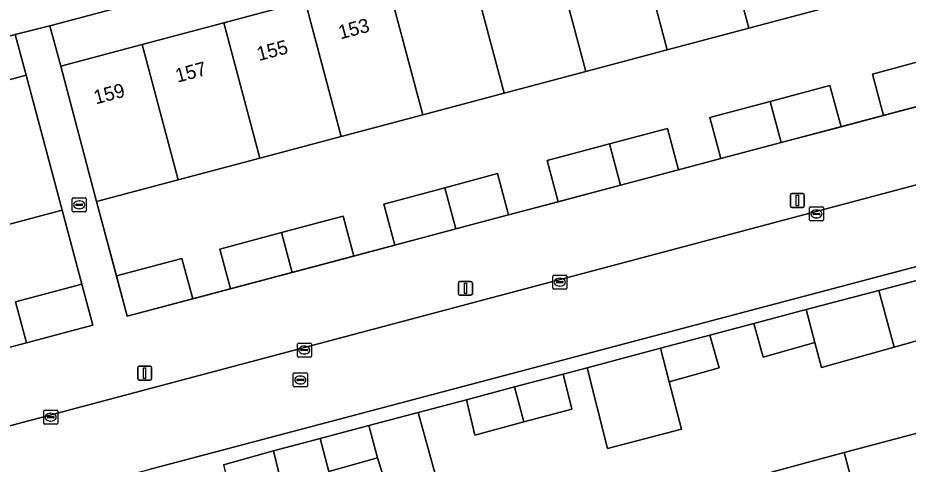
# Model space of a CAD drawing. Extents: x 162542 to 163147, y 380779 to 381521.
# Drawn here: x 162694 to 162757.7, y 381070.3 to 381102.3 of the extents above; entities that cross this region are included whole.
import ezdxf

# ---------------------------------------------------------------- set-up
doc = ezdxf.new("R2010")
doc.units = 0
for name, color, linetype in [('IMGEO_Erf', 7, 'Continuous'), ('IMGEO_Kolk', 7, 'Continuous'), ('IMGEO_Lichtmast', 7, 'Continuous'), ('IMGEO_Muur', 7, 'Continuous'), ('IMGEO_Pand', 7, 'Continuous'), ('IMGEO_Pand_nummerreeks', 7, 'Continuous'), ('IMGEO_Rijbaan_lokaal_open', 7, 'Continuous'), ('IMGEO_Rioolput', 7, 'Continuous'), ('IMGEO_Voetpad_open', 7, 'Continuous')]:
    doc.layers.add(name, color=color, linetype=linetype)

msp = doc.modelspace()

# ---------------------------------------------------------------- linework, layer by layer
at = {"layer": 'IMGEO_Erf'}
for points in [[(162732.042, 381108.097), (162737.868, 381109.646), (162743.693, 381111.195), (162749.519, 381112.744), (162755.344, 381114.293), (162761.17, 381115.842), (162761.884, 381112.936), (162767.441, 381114.419), (162765.901, 381120.189), (162760.455, 381118.748), (162696.302, 381101.71), (162697.083, 381098.802), (162702.914, 381100.353), (162708.739, 381101.902), (162714.565, 381103.451), (162720.391, 381104.999), (162726.216, 381106.548)], [(162677.15, 381093.501), (162682.975, 381095.053), (162688.799, 381096.606), (162694.624, 381098.159), (162693.826, 381101.081), (162684.374, 381098.519), (162670.32, 381094.788), (162664.86, 381093.347), (162666.405, 381087.539), (162671.858, 381088.989), (162671.086, 381091.884)], [(162698.601, 381083.229), (162697.197, 381088.519), (162691.363, 381086.964), (162685.539, 381085.411), (162679.714, 381083.858), (162673.995, 381082.334), (162675.421, 381077.015), (162679.807, 381078.191), (162680.581, 381075.305), (162682.981, 381075.942), (162682.206, 381078.834), (162686.95, 381080.106), (162691.322, 381081.278), (162692.103, 381078.365), (162694.634, 381079.037), (162693.851, 381081.956)]]:
    msp.add_lwpolyline(points, close=True, dxfattribs=at)
for points in [[(162752.088, 381103.082), (162746.262, 381101.533), (162740.436, 381099.985), (162734.611, 381098.436), (162728.785, 381096.887), (162722.959, 381095.339), (162717.134, 381093.79), (162711.308, 381092.241), (162705.482, 381090.693), (162699.651, 381089.143), (162701.078, 381083.807), (162705.745, 381085.057), (162706.517, 381082.177), (162709.227, 381082.897), (162708.467, 381085.734), (162712.865, 381086.914), (162717.261, 381088.078), (162718.023, 381085.233), (162720.958, 381086.013), (162720.171, 381088.943), (162724.548, 381090.117), (162728.289, 381091.13), (162729.082, 381088.171), (162732.633, 381089.114), (162731.844, 381092.058), (162736.303, 381093.253), (162740.44, 381094.364), (162741.236, 381091.399), (162744.251, 381092.2), (162743.465, 381095.133), (162747.779, 381096.29), (162752.06, 381097.438), (162752.851, 381094.485), (162755.884, 381095.29), (162755.09, 381098.253), (162759.227, 381099.362)], [(162761.823, 381080.162), (162756.645, 381078.719), (162751.455, 381077.272), (162750.981, 381079.047), (162747.292, 381077.999), (162746.612, 381080.406), (162743.478, 381079.575), (162744.149, 381077.237), (162740.558, 381076.244), (162741.453, 381072.845), (162736.152, 381071.475), (162734.704, 381077.247), (162732.998, 381076.794), (162733.623, 381074.293), (162730.194, 381073.368), (162726.674, 381072.419), (162726.075, 381074.957), (162722.642, 381074.047), (162723.934, 381069.306)], [(162747.881, 381069.782), (162753.086, 381071.17), (162758.292, 381072.559)], [(162720.472, 381068.431), (162719.726, 381070.809), (162716.258, 381069.811), (162715.625, 381072.185), (162712.292, 381071.3), (162712.904, 381068.75)]]:
    msp.add_lwpolyline(points, dxfattribs=at)
at = {"layer": 'IMGEO_Kolk'}
for p, q in [((162697.906, 381088.473), (162697.906, 381089.325)), ((162697.981, 381089.399), (162698.833, 381089.399)), ((162698.165, 381088.893), (162698.165, 381088.905)), ((162698.603, 381088.856), (162698.205, 381088.856)), ((162698.208, 381088.942), (162698.606, 381088.942)), ((162698.394, 381089.179), (162698.419, 381089.179)), ((162698.649, 381088.905), (162698.649, 381088.893)), ((162698.907, 381089.325), (162698.907, 381088.473)), ((162698.833, 381088.399), (162697.981, 381088.399)), ((162698.417, 381088.619), (162698.392, 381088.619)), ((162750.593, 381087.818), (162750.593, 381088.67)), ((162750.668, 381088.744), (162751.52, 381088.744)), ((162750.852, 381088.238), (162750.852, 381088.25)), ((162750.895, 381088.287), (162751.293, 381088.287)), ((162751.081, 381088.524), (162751.106, 381088.524)), ((162751.336, 381088.25), (162751.336, 381088.238)), ((162751.594, 381088.67), (162751.594, 381087.818)), ((162751.52, 381087.744), (162750.668, 381087.744)), ((162751.29, 381088.201), (162750.892, 381088.201)), ((162751.104, 381087.964), (162751.079, 381087.964)), ((162732.256, 381082.941), (162732.256, 381083.793)), ((162732.331, 381083.867), (162733.183, 381083.867)), ((162733.257, 381083.793), (162733.257, 381082.941)), ((162732.515, 381083.361), (162732.515, 381083.373)), ((162732.953, 381083.324), (162732.555, 381083.324)), ((162732.558, 381083.41), (162732.956, 381083.41)), ((162732.744, 381083.647), (162732.769, 381083.647)), ((162732.999, 381083.373), (162732.999, 381083.361)), ((162733.183, 381082.867), (162732.331, 381082.867)), ((162732.767, 381083.087), (162732.742, 381083.087)), ((162713.998, 381078.083), (162713.998, 381078.935)), ((162714.073, 381079.009), (162714.925, 381079.009)), ((162714.486, 381078.789), (162714.511, 381078.789)), ((162714.999, 381078.935), (162714.999, 381078.083)), ((162714.257, 381078.503), (162714.257, 381078.515)), ((162714.695, 381078.466), (162714.297, 381078.466)), ((162714.3, 381078.552), (162714.698, 381078.552)), ((162714.509, 381078.229), (162714.484, 381078.229)), ((162714.741, 381078.515), (162714.741, 381078.503)), ((162714.925, 381078.009), (162714.073, 381078.009)), ((162695.868, 381073.28), (162695.868, 381074.132)), ((162695.943, 381074.206), (162696.795, 381074.206)), ((162696.127, 381073.7), (162696.127, 381073.712)), ((162696.565, 381073.663), (162696.167, 381073.663)), ((162696.17, 381073.749), (162696.568, 381073.749)), ((162696.356, 381073.986), (162696.381, 381073.986)), ((162696.611, 381073.712), (162696.611, 381073.7)), ((162696.869, 381074.132), (162696.869, 381073.28)), ((162696.795, 381073.206), (162695.943, 381073.206)), ((162696.379, 381073.426), (162696.354, 381073.426))]:
    msp.add_line(p, q, dxfattribs=at)
for points in [[(162697.906, 381088.473), (162697.906, 381089.325)], [(162697.981, 381089.399), (162698.833, 381089.399)], [(162698.907, 381089.325), (162698.907, 381088.473)], [(162698.833, 381088.399), (162697.981, 381088.399)], [(162750.593, 381087.818), (162750.593, 381088.67)], [(162750.668, 381088.744), (162751.52, 381088.744)], [(162751.594, 381088.67), (162751.594, 381087.818)], [(162751.52, 381087.744), (162750.668, 381087.744)], [(162732.256, 381082.941), (162732.256, 381083.793)], [(162732.331, 381083.867), (162733.183, 381083.867)], [(162733.257, 381083.793), (162733.257, 381082.941)], [(162733.183, 381082.867), (162732.331, 381082.867)], [(162713.998, 381078.083), (162713.998, 381078.935)], [(162714.073, 381079.009), (162714.925, 381079.009)], [(162714.999, 381078.935), (162714.999, 381078.083)], [(162714.925, 381078.009), (162714.073, 381078.009)], [(162695.868, 381073.28), (162695.868, 381074.132)], [(162695.943, 381074.206), (162696.795, 381074.206)], [(162696.869, 381074.132), (162696.869, 381073.28)], [(162696.795, 381073.206), (162695.943, 381073.206)]]:
    msp.add_lwpolyline(points, dxfattribs=at)
for centre, radius, start, end in [((162697.983, 381089.323), 0.0765, 91.55205, 178.44795), ((162697.983, 381089.323), 0.0765, 91.55205, 178.44795), ((162698.205, 381088.902), 0.0403, 85.87752, 175.75265), ((162698.202, 381088.892), 0.0366, 178.93798, 274.71019), ((162698.606, 381088.899), 0.043, 264.86636, 352.45326), ((162698.61, 381088.904), 0.0386, 1.73085, 96.63898), ((162698.831, 381089.323), 0.0765, 1.55205, 88.44795), ((162698.831, 381089.323), 0.0765, 1.55205, 88.44795), ((162697.983, 381088.475), 0.0765, 181.55205, 268.44795), ((162697.983, 381088.475), 0.0765, 181.55205, 268.44795), ((162698.831, 381088.475), 0.0765, 271.55205, 358.44795), ((162698.831, 381088.475), 0.0765, 271.55205, 358.44795), ((162750.67, 381088.668), 0.0765, 91.55205, 178.44795), ((162750.67, 381088.668), 0.0765, 91.55205, 178.44795), ((162750.892, 381088.247), 0.0403, 85.87752, 175.75265), ((162750.889, 381088.237), 0.0366, 178.93798, 274.71019), ((162751.293, 381088.244), 0.043, 264.86636, 352.45326), ((162751.297, 381088.249), 0.0386, 1.73085, 96.63898), ((162751.518, 381088.668), 0.0765, 1.55205, 88.44795), ((162751.518, 381088.668), 0.0765, 1.55205, 88.44795), ((162750.67, 381087.82), 0.0765, 181.55205, 268.44795), ((162750.67, 381087.82), 0.0765, 181.55205, 268.44795), ((162751.518, 381087.82), 0.0765, 271.55205, 358.44795), ((162751.518, 381087.82), 0.0765, 271.55205, 358.44795), ((162732.333, 381083.791), 0.0765, 91.55205, 178.44795), ((162732.333, 381083.791), 0.0765, 91.55205, 178.44795), ((162733.181, 381083.791), 0.0765, 1.55205, 88.44795), ((162733.181, 381083.791), 0.0765, 1.55205, 88.44795), ((162732.555, 381083.37), 0.0403, 85.87752, 175.75265), ((162732.552, 381083.36), 0.0366, 178.93798, 274.71019), ((162732.956, 381083.367), 0.043, 264.86636, 352.45326), ((162732.96, 381083.372), 0.0386, 1.73085, 96.63898), ((162732.333, 381082.943), 0.0765, 181.55205, 268.44795), ((162732.333, 381082.943), 0.0765, 181.55205, 268.44795), ((162733.181, 381082.943), 0.0765, 271.55205, 358.44795), ((162733.181, 381082.943), 0.0765, 271.55205, 358.44795), ((162714.075, 381078.933), 0.0765, 91.55205, 178.44795), ((162714.075, 381078.933), 0.0765, 91.55205, 178.44795), ((162714.923, 381078.933), 0.0765, 1.55205, 88.44795), ((162714.923, 381078.933), 0.0765, 1.55205, 88.44795), ((162714.075, 381078.085), 0.0765, 181.55205, 268.44795), ((162714.075, 381078.085), 0.0765, 181.55205, 268.44795), ((162714.297, 381078.512), 0.0403, 85.87752, 175.75265), ((162714.294, 381078.502), 0.0366, 178.93798, 274.71019), ((162714.698, 381078.509), 0.043, 264.86636, 352.45326), ((162714.702, 381078.514), 0.0386, 1.73085, 96.63898), ((162714.923, 381078.085), 0.0765, 271.55205, 358.44795), ((162714.923, 381078.085), 0.0765, 271.55205, 358.44795), ((162695.945, 381074.13), 0.0765, 91.55205, 178.44795), ((162695.945, 381074.13), 0.0765, 91.55205, 178.44795), ((162696.167, 381073.709), 0.0403, 85.87752, 175.75265), ((162696.164, 381073.699), 0.0366, 178.93798, 274.71019), ((162696.568, 381073.706), 0.043, 264.86636, 352.45326), ((162696.572, 381073.711), 0.0386, 1.73085, 96.63898), ((162696.793, 381074.13), 0.0765, 1.55205, 88.44795), ((162696.793, 381074.13), 0.0765, 1.55205, 88.44795), ((162695.945, 381073.282), 0.0765, 181.55205, 268.44795), ((162695.945, 381073.282), 0.0765, 181.55205, 268.44795), ((162696.793, 381073.282), 0.0765, 271.55205, 358.44795), ((162696.793, 381073.282), 0.0765, 271.55205, 358.44795)]:
    msp.add_arc(centre, radius, start, end, dxfattribs=at)
for centre, major_axis, ratio, start_param, end_param in [((162698.393, 381088.899), (-0.387, 0.002), 0.722429, 4.712389, 7.853982), ((162698.418, 381088.899), (-0.39, 0.002), 0.717154, 1.570796, 4.712389), ((162751.08, 381088.244), (-0.387, 0.002), 0.722429, 4.712389, 7.853982), ((162751.105, 381088.244), (-0.39, 0.002), 0.717154, 1.570796, 4.712389), ((162732.743, 381083.367), (-0.387, 0.002), 0.722429, 4.712389, 7.853982), ((162732.768, 381083.367), (-0.39, 0.002), 0.717154, 1.570796, 4.712389), ((162714.485, 381078.509), (-0.387, 0.002), 0.722429, 4.712389, 7.853982), ((162714.51, 381078.509), (-0.39, 0.002), 0.717154, 1.570796, 4.712389), ((162696.355, 381073.706), (-0.387, 0.002), 0.722429, 4.712389, 7.853982), ((162696.38, 381073.706), (-0.39, 0.002), 0.717154, 1.570796, 4.712389)]:
    msp.add_ellipse(centre, major_axis=major_axis, ratio=ratio, start_param=start_param, end_param=end_param, dxfattribs=at)
at = {"layer": 'IMGEO_Lichtmast'}
for p, q in [((162749.234, 381088.804), (162749.234, 381089.604)), ((162749.234, 381089.604), (162749.234, 381088.804)), ((162749.334, 381089.704), (162750.124, 381089.704)), ((162750.124, 381089.704), (162749.334, 381089.704)), ((162750.224, 381089.604), (162750.224, 381088.804)), ((162750.224, 381088.804), (162750.224, 381089.604)), ((162750.124, 381088.704), (162749.334, 381088.704)), ((162749.334, 381088.704), (162750.124, 381088.704)), ((162725.515, 381082.524), (162725.515, 381083.324)), ((162725.515, 381083.324), (162725.515, 381082.524)), ((162725.615, 381083.424), (162726.405, 381083.424)), ((162726.405, 381083.424), (162725.615, 381083.424)), ((162726.505, 381083.324), (162726.505, 381082.524)), ((162726.505, 381082.524), (162726.505, 381083.324)), ((162726.405, 381082.424), (162725.615, 381082.424)), ((162725.615, 381082.424), (162726.405, 381082.424)), ((162702.586, 381076.459), (162702.586, 381077.259)), ((162702.586, 381077.259), (162702.586, 381076.459)), ((162702.686, 381077.359), (162703.476, 381077.359)), ((162703.476, 381077.359), (162702.686, 381077.359)), ((162703.576, 381077.259), (162703.576, 381076.459)), ((162703.576, 381076.459), (162703.576, 381077.259)), ((162703.476, 381076.359), (162702.686, 381076.359)), ((162702.686, 381076.359), (162703.476, 381076.359))]:
    msp.add_line(p, q, dxfattribs=at)
for points in [[(162749.654, 381089.579), (162749.804, 381089.579), (162749.804, 381088.829), (162749.654, 381088.829), (162749.654, 381089.579)], [(162725.935, 381083.299), (162726.085, 381083.299), (162726.085, 381082.549), (162725.935, 381082.549), (162725.935, 381083.299)], [(162703.006, 381077.234), (162703.156, 381077.234), (162703.156, 381076.484), (162703.006, 381076.484), (162703.006, 381077.234)]]:
    msp.add_lwpolyline(points, dxfattribs=at)
for centre, start, end in [((162749.334, 381089.604), 90, 180), ((162749.334, 381089.604), 90, 180), ((162750.124, 381089.604), 0, 90), ((162750.124, 381089.604), 360, 90), ((162749.334, 381088.804), 180, 270), ((162749.334, 381088.804), 180, 270), ((162750.124, 381088.804), 270, 0), ((162750.124, 381088.804), 270, 0), ((162725.615, 381083.324), 90, 180), ((162725.615, 381083.324), 90, 180), ((162726.405, 381083.324), 0, 90), ((162726.405, 381083.324), 360, 90), ((162725.615, 381082.524), 180, 270), ((162725.615, 381082.524), 180, 270), ((162726.405, 381082.524), 270, 0), ((162726.405, 381082.524), 270, 0), ((162702.686, 381077.259), 90, 180), ((162702.686, 381077.259), 90, 180), ((162703.476, 381077.259), 0, 90), ((162703.476, 381077.259), 360, 90), ((162702.686, 381076.459), 180, 270), ((162702.686, 381076.459), 180, 270), ((162703.476, 381076.459), 270, 0), ((162703.476, 381076.459), 270, 0)]:
    msp.add_arc(centre, 0.1, start, end, dxfattribs=at)
at = {"layer": 'IMGEO_Muur'}
for points in [[(162772.214, 381096.585), (162766.422, 381095.044), (162765.622, 381097.877), (162701.846, 381080.936)], [(162701.846, 381080.936), (162699.651, 381089.143)], [(162699.379, 381080.297), (162697.197, 381088.519)], [(162676.192, 381074.139), (162699.379, 381080.297)], [(162746.612, 381080.406), (162743.478, 381079.575)], [(162734.704, 381077.247), (162732.998, 381076.794)], [(162726.075, 381074.957), (162722.642, 381074.047)], [(162715.625, 381072.185), (162712.292, 381071.3)]]:
    msp.add_lwpolyline(points, dxfattribs=at)
at = {"layer": 'IMGEO_Pand'}
for points in [[(162752.088, 381103.082), (162749.519, 381112.744), (162743.693, 381111.195), (162746.262, 381101.533)], [(162737.868, 381109.646), (162740.436, 381099.985), (162746.262, 381101.533), (162743.693, 381111.195)], [(162732.042, 381108.097), (162734.611, 381098.436), (162740.436, 381099.985), (162737.868, 381109.646)], [(162732.042, 381108.097), (162726.216, 381106.548), (162728.785, 381096.887), (162734.611, 381098.436)], [(162726.216, 381106.548), (162720.391, 381104.999), (162722.959, 381095.339), (162728.785, 381096.887)], [(162714.565, 381103.451), (162717.134, 381093.79), (162722.959, 381095.339), (162720.391, 381104.999)], [(162708.739, 381101.902), (162711.308, 381092.241), (162717.134, 381093.79), (162714.565, 381103.451)], [(162702.914, 381100.353), (162705.482, 381090.693), (162711.308, 381092.241), (162708.739, 381101.902)], [(162702.914, 381100.353), (162697.083, 381098.802), (162699.651, 381089.143), (162705.482, 381090.693)], [(162759.227, 381099.362), (162755.09, 381098.253), (162755.884, 381095.29), (162760.023, 381096.39)], [(162688.799, 381096.606), (162691.363, 381086.964), (162697.197, 381088.519), (162694.624, 381098.159)], [(162747.779, 381096.29), (162748.562, 381093.345), (162752.851, 381094.485), (162752.06, 381097.438)], [(162747.779, 381096.29), (162743.465, 381095.133), (162744.251, 381092.2), (162748.562, 381093.345)], [(162736.303, 381093.253), (162737.09, 381090.298), (162741.236, 381091.399), (162740.44, 381094.364)], [(162736.303, 381093.253), (162731.844, 381092.058), (162732.633, 381089.114), (162737.09, 381090.298)], [(162724.548, 381090.117), (162725.331, 381087.174), (162729.082, 381088.171), (162728.289, 381091.13)], [(162724.548, 381090.117), (162720.171, 381088.943), (162720.958, 381086.013), (162725.331, 381087.174)], [(162712.865, 381086.914), (162713.622, 381084.064), (162718.023, 381085.233), (162717.261, 381088.078)], [(162712.865, 381086.914), (162708.467, 381085.734), (162709.227, 381082.897), (162713.622, 381084.064)], [(162701.078, 381083.807), (162701.846, 381080.936), (162706.517, 381082.177), (162705.745, 381085.057)], [(162755.559, 381082.78), (162756.645, 381078.719), (162761.823, 381080.162), (162761.423, 381081.687), (162760.765, 381084.161)], [(162698.601, 381083.229), (162693.851, 381081.956), (162694.634, 381079.037), (162699.379, 381080.297)], [(162755.559, 381082.78), (162750.352, 381081.399), (162750.981, 381079.047), (162751.455, 381077.272), (162756.645, 381078.719)], [(162750.352, 381081.399), (162746.612, 381080.406), (162747.292, 381077.999), (162750.981, 381079.047)], [(162739.938, 381078.636), (162740.558, 381076.244), (162744.149, 381077.237), (162743.478, 381079.575)], [(162734.704, 381077.247), (162736.152, 381071.475), (162741.453, 381072.845), (162740.558, 381076.244), (162739.938, 381078.636)], [(162729.524, 381075.872), (162730.194, 381073.368), (162733.623, 381074.293), (162732.998, 381076.794)], [(162726.075, 381074.957), (162726.674, 381072.419), (162730.194, 381073.368), (162729.524, 381075.872)], [(162722.642, 381074.047), (162719.111, 381073.11), (162719.726, 381070.809), (162720.472, 381068.431), (162723.934, 381069.306)], [(162719.111, 381073.11), (162715.625, 381072.185), (162716.258, 381069.811), (162719.726, 381070.809)], [(162753.086, 381071.17), (162755.78, 381061.091), (162758.026, 381061.69), (162758.49, 381061.225), (162761.132, 381061.93), (162758.919, 381070.209), (162758.292, 381072.559)], [(162708.711, 381070.294), (162709.37, 381067.829), (162712.904, 381068.75), (162712.292, 381071.3)], [(162753.086, 381071.17), (162747.881, 381069.782), (162750.726, 381059.132), (162753.321, 381059.824), (162753.498, 381060.482), (162755.78, 381061.091)]]:
    msp.add_lwpolyline(points, close=True, dxfattribs=at)
at = {"layer": 'IMGEO_Rijbaan_lokaal_open'}
msp.add_lwpolyline([(162769.976, 381087.575), (162769.876, 381087.879), (162771.776, 381088.409), (162784.095, 381091.679), (162791.929, 381093.758), (162790.628, 381098.953), (162787.911, 381098.229), (162654.159, 381062.654), (162655.028, 381059.467), (162655.628, 381057.268), (162655.725, 381057.293), (162692.811, 381067.153), (162695.634, 381067.905), (162698.168, 381068.579), (162700.7, 381069.254), (162703.311, 381069.95)], close=True, dxfattribs=at)
at = {"layer": 'IMGEO_Rioolput'}
for p, q in [((162713.71, 381075.946), (162713.71, 381076.798)), ((162713.785, 381076.872), (162714.637, 381076.872)), ((162714.711, 381076.798), (162714.711, 381075.946)), ((162713.969, 381076.366), (162713.969, 381076.378)), ((162714.407, 381076.329), (162714.009, 381076.329)), ((162714.012, 381076.415), (162714.41, 381076.415)), ((162714.198, 381076.652), (162714.223, 381076.652)), ((162714.453, 381076.378), (162714.453, 381076.366)), ((162714.637, 381075.872), (162713.785, 381075.872)), ((162714.221, 381076.092), (162714.196, 381076.092))]:
    msp.add_line(p, q, dxfattribs=at)
for points in [[(162713.71, 381075.946), (162713.71, 381076.798)], [(162713.785, 381076.872), (162714.637, 381076.872)], [(162714.711, 381076.798), (162714.711, 381075.946)], [(162714.637, 381075.872), (162713.785, 381075.872)]]:
    msp.add_lwpolyline(points, dxfattribs=at)
for centre, radius, start, end in [((162713.787, 381076.796), 0.0765, 91.55205, 178.44795), ((162713.787, 381076.796), 0.0765, 91.55205, 178.44795), ((162714.635, 381076.796), 0.0765, 1.55205, 88.44795), ((162714.635, 381076.796), 0.0765, 1.55205, 88.44795), ((162714.009, 381076.375), 0.0403, 85.87752, 175.75265), ((162714.006, 381076.365), 0.0366, 178.93798, 274.71019), ((162714.41, 381076.372), 0.043, 264.86636, 352.45326), ((162714.414, 381076.377), 0.0386, 1.73085, 96.63898), ((162713.787, 381075.948), 0.0765, 181.55205, 268.44795), ((162713.787, 381075.948), 0.0765, 181.55205, 268.44795), ((162714.635, 381075.948), 0.0765, 271.55205, 358.44795), ((162714.635, 381075.948), 0.0765, 271.55205, 358.44795)]:
    msp.add_arc(centre, radius, start, end, dxfattribs=at)
for centre, major_axis, ratio, start_param, end_param in [((162714.197, 381076.372), (-0.387, 0.002), 0.722429, 4.712389, 7.853982), ((162714.222, 381076.372), (-0.39, 0.002), 0.717154, 1.570796, 4.712389)]:
    msp.add_ellipse(centre, major_axis=major_axis, ratio=ratio, start_param=start_param, end_param=end_param, dxfattribs=at)
at = {"layer": 'IMGEO_Voetpad_open'}
for points in [[(162632.291, 381081.579), (162637.577, 381082.985), (162642.863, 381084.391), (162648.149, 381085.798), (162647.384, 381088.694), (162652.83, 381090.149), (162655.504, 381090.86), (162658.845, 381091.748), (162664.86, 381093.347), (162670.32, 381094.788), (162684.374, 381098.519), (162693.826, 381101.081), (162696.302, 381101.71), (162760.455, 381118.748)], [(162760.023, 381096.39), (162755.884, 381095.29), (162752.851, 381094.485), (162748.562, 381093.345), (162744.251, 381092.2), (162741.236, 381091.399), (162737.09, 381090.298), (162732.633, 381089.114), (162729.082, 381088.171), (162725.331, 381087.174), (162720.958, 381086.013), (162718.023, 381085.233), (162713.622, 381084.064), (162709.227, 381082.897), (162706.517, 381082.177), (162701.846, 381080.936), (162701.078, 381083.807), (162699.651, 381089.143), (162697.083, 381098.802), (162696.302, 381101.71), (162693.826, 381101.081), (162694.624, 381098.159), (162697.197, 381088.519), (162698.601, 381083.229), (162699.379, 381080.297), (162694.634, 381079.037), (162692.103, 381078.365)], [(162654.159, 381062.654), (162787.911, 381098.229)], [(162776.859, 381069.965), (162774.056, 381079.887), (162773.076, 381083.572), (162772.128, 381087.14), (162771.776, 381088.409), (162769.876, 381087.879), (162769.976, 381087.575), (162703.311, 381069.95)], [(162708.711, 381070.294), (162712.292, 381071.3), (162715.625, 381072.185), (162719.111, 381073.11), (162722.642, 381074.047), (162726.075, 381074.957), (162729.524, 381075.872), (162732.998, 381076.794), (162734.704, 381077.247), (162739.938, 381078.636), (162743.478, 381079.575), (162746.612, 381080.406), (162750.352, 381081.399), (162755.559, 381082.78), (162760.765, 381084.161), (162764.247, 381085.085), (162765.973, 381085.543), (162770.479, 381086.739), (162771.43, 381086.295), (162771.904, 381084.512), (162773.82, 381077.07), (162774.793, 381073.421), (162775.579, 381070.473), (162776.867, 381065.641)]]:
    msp.add_lwpolyline(points, dxfattribs=at)

# ---------------------------------------------------------------- texts
at = {"layer": 'IMGEO_Pand_nummerreeks'}
for s, p in [('153', (162717.08, 381100.725)), ('155', (162711.254, 381099.176)), ('157', (162705.429, 381097.627)), ('159', (162699.597, 381096.077))]:
    msp.add_text(s, height=1, rotation=14.88926, dxfattribs=at).set_placement(p)

doc.saveas('drawing.dxf')
